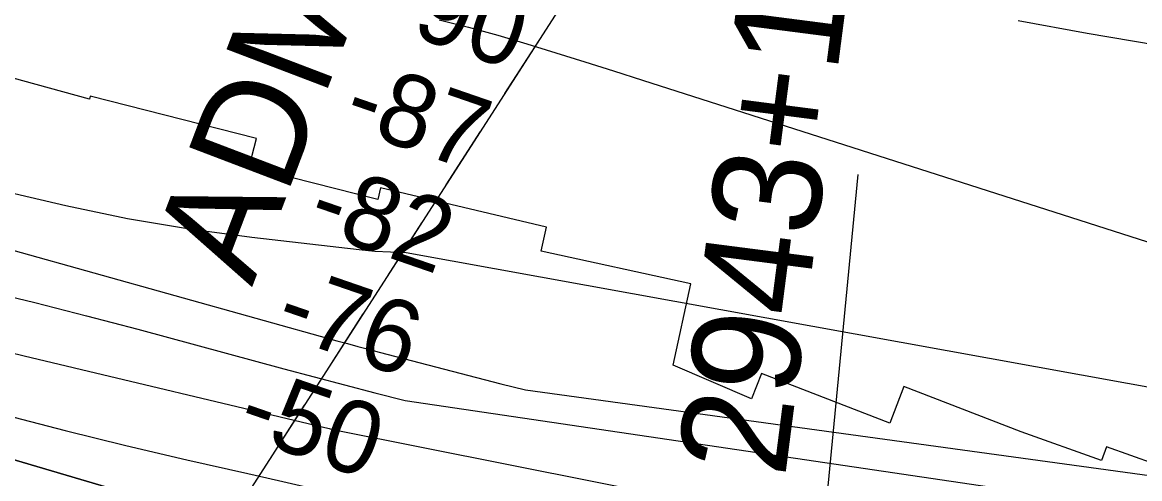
# Model space of a CAD drawing. Extents: x 3567028 to 3605064, y 510945 to 536587.
# Drawn here: x 3587810 to 3588841, y 523493 to 523913 of the extents above; entities that cross this region are included whole.
import ezdxf

# ---------------------------------------------------------------- set-up
doc = ezdxf.new("R2010")
doc.units = 0
for name, color, linetype in [('V-CHAN-NAID', 7, 'Continuous'), ('V-RIVR-FERY', 7, 'Continuous'), ('V-RIVR-RANG', 7, 'Continuous'), ('V-RRAP-RVMT', 7, 'Continuous'), ('V-SURV-IDEN', 7, 'Continuous'), ('V-TOPO-DPTH', 7, 'Continuous'), ('V-TOPO-MAJR', 7, 'Continuous'), ('V-TOPO-MINR', 7, 'Continuous')]:
    doc.layers.add(name, color=color, linetype=linetype)

msp = doc.modelspace()

# ---------------------------------------------------------------- linework, layer by layer
at = {"layer": 'V-RIVR-FERY'}
for points in [[(3589313.6, 525493.1), (3587888.3, 523277.7)], [(3588286.6, 523896.8), (3588255.1, 523847.8)], [(3588232.6, 523812.8), (3588201, 523763.8)], [(3588178.5, 523728.8), (3588147, 523679.8)], [(3588124.5, 523644.8), (3588092.9, 523595.7)], [(3588070.4, 523560.8), (3588038.9, 523511.7)]]:
    msp.add_lwpolyline(points, dxfattribs=at)
at = {"layer": 'V-RIVR-RANG'}
msp.add_line((3588496.8, 522897.3), (3588581.1, 523773.3), dxfattribs=at)
at = {"layer": 'V-RRAP-RVMT'}
for points in [[(3588410.5, 523597.5), (3588426.9, 523672.7), (3588288.7, 523702.8), (3588293.8, 523724.8), (3588140.6, 523760.9), (3588138.1, 523750.2), (3588019.7, 523780.4), (3588026.3, 523806.3), (3587873.1, 523845.3), (3587872.5, 523842.7), (3587752.7, 523875.4), (3587754.3, 523881.4), (3587602.4, 523923), (3587600.7, 523916.9), (3587481.1, 523949.6), (3587481.4, 523950.6), (3587344.3, 523988), (3587345.5, 523992.4), (3587219.7, 524026.7), (3587222.7, 524036.5), (3587089.6, 524078.7)], [(3588731.2, 523536.3), (3588623.2, 523578.1), (3588610.1, 523544.1), (3588491.9, 523589.9), (3588482.7, 523566.5), (3588410.5, 523597.5)], [(3589710.7, 523430.7), (3589593.6, 523470.3), (3589590.7, 523462), (3589475.3, 523501.1), (3589465.7, 523472.8), (3589349.9, 523511.9), (3589336.4, 523471.8), (3589219, 523513.9), (3589200.6, 523462.3), (3589072, 523504.3), (3589060, 523467.4), (3588930.9, 523509.6), (3588922, 523482.4), (3588809.9, 523522.3), (3588805.4, 523509.9), (3588731.2, 523536.3)]]:
    msp.add_lwpolyline(points, dxfattribs=at)
at = {"layer": 'V-TOPO-DPTH'}
for points in [[(3587218.6, 523718.7), (3587441, 523652.5), (3587509, 523632.5), (3587576.9, 523612.7), (3587645, 523593.2), (3587713.2, 523574), (3587738.5, 523566.9), (3587794.2, 523551.8), (3587850, 523537.3), (3587906, 523523.6), (3587962.1, 523510.4), (3588018.4, 523497.7), (3588046.5, 523491.3), (3588074.7, 523485), (3588102.8, 523478.7), (3588131, 523472.4), (3588268.1, 523441.8), (3588364.7, 523419.7), (3588461, 523396.8), (3588557.2, 523372.8), (3588653.1, 523348.1), (3589311.9, 523174.2)], [(3587218.6, 523718.7), (3587441, 523652.5), (3587509, 523632.5), (3587576.9, 523612.7), (3587645, 523593.2), (3587713.2, 523574), (3587738.5, 523566.9), (3587794.2, 523551.8), (3587850, 523537.3), (3587906, 523523.6), (3587962.1, 523510.4), (3588018.4, 523497.7), (3588046.5, 523491.3), (3588074.7, 523485), (3588102.8, 523478.7), (3588131, 523472.4), (3588268.1, 523441.8), (3588364.7, 523419.7), (3588461, 523396.8), (3588557.2, 523372.8), (3588653.1, 523348.1), (3589311.9, 523174.2)], [(3587192.6, 523694.1), (3587337.1, 523649.4), (3587481.9, 523605.6), (3587626.9, 523562.4), (3588047.7, 523438.3), (3588052.6, 523436.8), (3588057.5, 523435.5), (3588062.4, 523434.2), (3588067.3, 523432.9), (3588108.3, 523422.5), (3588125.2, 523418.3), (3588142.1, 523414.4), (3588159, 523410.8), (3588176, 523407.3), (3588193, 523404), (3588210, 523400.6), (3588227, 523397.2), (3588244, 523393.7), (3588474.6, 523346.5), (3588606.6, 523318.3), (3588738.2, 523288.6), (3588869.3, 523256.5)], [(3588869.3, 523256.5), (3588738.2, 523288.6), (3588606.6, 523318.3), (3588474.6, 523346.5), (3588244, 523393.7), (3588227, 523397.2), (3588210, 523400.6), (3588193, 523404), (3588176, 523407.3), (3588159, 523410.8), (3588142.1, 523414.4), (3588125.2, 523418.3), (3588108.3, 523422.5), (3588067.3, 523432.9), (3588062.4, 523434.2), (3588057.5, 523435.5), (3588052.6, 523436.8), (3588047.7, 523438.3), (3587626.9, 523562.4), (3587481.9, 523605.6), (3587337.1, 523649.4), (3587192.6, 523694.1)]]:
    msp.add_lwpolyline(points, dxfattribs=at)
at = {"layer": 'V-TOPO-MAJR'}
msp.add_lwpolyline([(3587252.8, 523750.9), (3587392.2, 523712.8), (3587531.8, 523675.8), (3587671.9, 523640.4), (3587812.3, 523606.1), (3588093.4, 523539.3), (3588093.5, 523539.3), (3588094.4, 523539.1), (3588097.2, 523538.4), (3588097.8, 523538.2), (3588098.4, 523538.1), (3589386.2, 523281.6), (3590232, 523056.7)], dxfattribs=at)
at = {"layer": 'V-TOPO-MINR'}
for points in [[(3588194.8, 523915.7), (3588221.9, 523909), (3588248.8, 523901.6), (3588275.6, 523893.8), (3588302.3, 523885.5), (3588328.9, 523877.2), (3588355.6, 523868.8), (3588382.2, 523860.3), (3589405.5, 523532.7), (3589421.8, 523527.5), (3589438.2, 523522.4), (3589454.5, 523517.4), (3589470.9, 523512.4), (3590044.5, 523339.5)], [(3589763.4, 523690.9), (3589555.7, 523771), (3589536.5, 523777.9), (3589517.1, 523784.3), (3589497.4, 523789.8), (3589477.6, 523794.7), (3589306.7, 523833.2), (3589274.5, 523839.9), (3589242.3, 523845.9), (3589209.9, 523850.9), (3589177.4, 523855.3), (3589144.8, 523859.1), (3589112.2, 523862.8), (3589079.5, 523866.3), (3589046.9, 523869.7), (3588983.7, 523876.2), (3588919.6, 523883.7), (3588855.7, 523892.5), (3588792, 523903.1), (3588728.6, 523914.9)], [(3587236.3, 523906.6), (3587336.4, 523880.7), (3587436.4, 523854.1), (3587569, 523818), (3587625.2, 523802.8), (3587681.4, 523787.7), (3587737.6, 523772.8), (3587793.9, 523758), (3587850.5, 523744.6), (3587907.3, 523732.7), (3587964.6, 523723.3), (3588022.2, 523715.5), (3588120.9, 523704.2), (3588135.3, 523702.8), (3588149.8, 523701.9), (3588164.3, 523701.4), (3589367.2, 523483.7)], [(3587268.6, 523834.1), (3587371.1, 523812), (3587460.4, 523792), (3587549.5, 523770.9), (3587638.2, 523748.1), (3587726.6, 523724.4), (3588100.3, 523620.2), (3588110.1, 523617.5), (3588119.8, 523614.9), (3588129.6, 523612.3), (3588139.4, 523609.7), (3588251.5, 523580.5), (3588274.2, 523575), (3589355.3, 523426.5), (3589380.2, 523419.5), (3589405, 523412.3), (3589429.6, 523404.7), (3589454.2, 523396.8), (3590039.9, 523203.2)], [(3587284.4, 523782.6), (3587370.6, 523760.4), (3587457.1, 523739.4), (3587534.8, 523721.4), (3587582.7, 523710.4), (3587630.6, 523699.4), (3587678.5, 523688.5), (3587726.4, 523677.8), (3587774.3, 523666.7), (3587822, 523655.3), (3587869.6, 523643.2), (3587917.1, 523630.7), (3588051.6, 523594.4), (3588079.5, 523586.9), (3588107.5, 523579.5), (3588135.5, 523572.3), (3588163.5, 523565.1), (3589386.5, 523384.4), (3589395.8, 523381.7), (3589405, 523378.9), (3589414.1, 523376), (3589556, 523329.5), (3589636.1, 523303.2), (3589716.2, 523276.9)], [(3587218.6, 523718.7), (3587441, 523652.5), (3587509, 523632.5), (3587576.9, 523612.7), (3587645, 523593.2), (3587713.2, 523574), (3587738.5, 523566.9), (3587794.2, 523551.8), (3587850, 523537.3), (3587906, 523523.6), (3587962.1, 523510.4), (3588018.4, 523497.7), (3588046.5, 523491.3), (3588074.7, 523485), (3588102.8, 523478.7), (3588131, 523472.4), (3588268.1, 523441.8), (3588364.7, 523419.7), (3588461, 523396.8), (3588557.2, 523372.8), (3588653.1, 523348.1), (3589311.9, 523174.2)], [(3587192.6, 523694.1), (3587337.1, 523649.4), (3587481.9, 523605.6), (3587626.9, 523562.4), (3588047.7, 523438.3), (3588052.6, 523436.8), (3588057.5, 523435.5), (3588062.4, 523434.2), (3588067.3, 523432.9), (3588108.3, 523422.5), (3588125.2, 523418.3), (3588142.1, 523414.4), (3588159, 523410.8), (3588176, 523407.3), (3588193, 523404), (3588210, 523400.6), (3588227, 523397.2), (3588244, 523393.7), (3588474.6, 523346.5), (3588606.6, 523318.3), (3588738.2, 523288.6), (3588869.3, 523256.5)]]:
    msp.add_lwpolyline(points, dxfattribs=at)

# ---------------------------------------------------------------- texts
at = {"layer": 'V-CHAN-NAID'}
msp.add_text('ADM BUOYS #2 (120.8)', height=100, rotation=69.1611, dxfattribs=at).set_placement((3588022.2, 523669.2))
at = {"layer": 'V-RIVR-RANG'}
for s, p in [('-90', (3588139.2, 523911.4)), ('-87', (3588103.6, 523817.9)), ('-82', (3588070.8, 523723.4)), ('-76', (3588040.9, 523627.9)), ('-50', (3588005.9, 523534.2))]:
    msp.add_text(s, height=67, rotation=340.9786, dxfattribs=at).set_placement(p)
at = {"layer": 'V-SURV-IDEN'}
msp.add_text('2943+18.0', height=100, rotation=82.6513, dxfattribs=at).set_placement((3588513.5, 523493))

doc.saveas('drawing.dxf')
